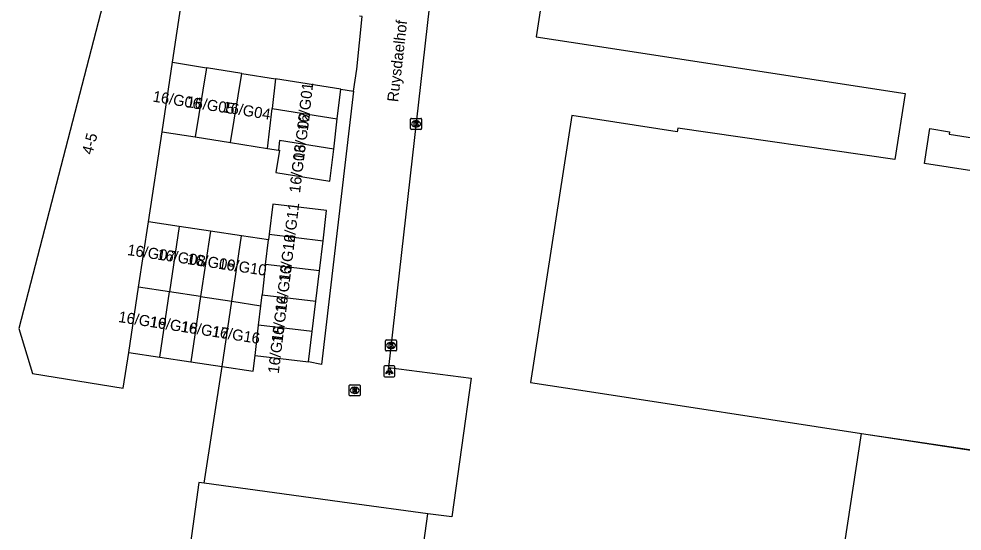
# Model space of a CAD drawing. Extents: x 163010 to 163853, y 382793 to 383982.
# Drawn here: x 163287.2 to 163372.7, y 382915 to 382961.4 of the extents above; entities that cross this region are included whole.
import ezdxf

# ---------------------------------------------------------------- set-up
doc = ezdxf.new("R2010")
doc.units = 0
for name, color, linetype in [('IMGEO_Kolk', 7, 'Continuous'), ('IMGEO_Lichtpunt', 7, 'Continuous'), ('IMGEO_Openbare_ruimte_label', 7, 'Continuous'), ('IMGEO_Pand', 7, 'Continuous'), ('IMGEO_Pand_nummerreeks', 7, 'Continuous'), ('IMGEO_Pand_vergunning_verleend', 7, 'Continuous'), ('IMGEO_Rijbaan_lokaal_gesloten', 7, 'Continuous'), ('IMGEO_Rioolput', 7, 'Continuous')]:
    doc.layers.add(name, color=color, linetype=linetype)

msp = doc.modelspace()

# ---------------------------------------------------------------- linework, layer by layer
at = {"layer": 'IMGEO_Kolk'}
for p, q in [((163322.704, 382951.444), (163322.704, 382952.296)), ((163322.779, 382952.37), (163323.631, 382952.37)), ((163323.192, 382952.15), (163323.217, 382952.15)), ((163323.705, 382952.296), (163323.705, 382951.444)), ((163323.631, 382951.37), (163322.779, 382951.37)), ((163323.215, 382951.59), (163323.19, 382951.59)), ((163320.436, 382931.362), (163320.436, 382932.214)), ((163320.511, 382932.288), (163321.363, 382932.288)), ((163321.437, 382932.214), (163321.437, 382931.362)), ((163320.947, 382931.508), (163320.922, 382931.508)), ((163320.924, 382932.068), (163320.949, 382932.068)), ((163321.363, 382931.288), (163320.511, 382931.288))]:
    msp.add_line(p, q, dxfattribs=at)
for points in [[(163322.704, 382951.444), (163322.704, 382952.296)], [(163322.779, 382952.37), (163323.631, 382952.37)], [(163323.025, 382952.07), (163323.148, 382952.07), (163323.148, 382951.919), (163323.278, 382952.07), (163323.442, 382952.07), (163323.296, 382951.919), (163323.449, 382951.67), (163323.297, 382951.67), (163323.212, 382951.834), (163323.148, 382951.767), (163323.148, 382951.67), (163323.025, 382951.67), (163323.025, 382952.07)], [(163323.705, 382952.296), (163323.705, 382951.444)], [(163323.631, 382951.37), (163322.779, 382951.37)], [(163320.436, 382931.362), (163320.436, 382932.214)], [(163320.511, 382932.288), (163321.363, 382932.288)], [(163321.437, 382932.214), (163321.437, 382931.362)], [(163320.757, 382931.988), (163320.88, 382931.988), (163320.88, 382931.837), (163321.01, 382931.988), (163321.174, 382931.988), (163321.028, 382931.837), (163321.181, 382931.588), (163321.029, 382931.588), (163320.944, 382931.752), (163320.88, 382931.685), (163320.88, 382931.588), (163320.757, 382931.588), (163320.757, 382931.988)], [(163321.363, 382931.288), (163320.511, 382931.288)]]:
    msp.add_lwpolyline(points, dxfattribs=at)
for centre, start, end in [((163322.781, 382952.294), 91.55205, 178.44795), ((163322.781, 382952.294), 91.55205, 178.44795), ((163323.629, 382952.294), 1.55205, 88.44795), ((163323.629, 382952.294), 1.55205, 88.44795), ((163322.781, 382951.446), 181.55205, 268.44795), ((163322.781, 382951.446), 181.55205, 268.44795), ((163323.629, 382951.446), 271.55205, 358.44795), ((163323.629, 382951.446), 271.55205, 358.44795), ((163320.513, 382932.212), 91.55205, 178.44795), ((163320.513, 382932.212), 91.55205, 178.44795), ((163321.361, 382932.212), 1.55205, 88.44795), ((163321.361, 382932.212), 1.55205, 88.44795), ((163320.513, 382931.364), 181.55205, 268.44795), ((163320.513, 382931.364), 181.55205, 268.44795), ((163321.361, 382931.364), 271.55205, 358.44795), ((163321.361, 382931.364), 271.55205, 358.44795)]:
    msp.add_arc(centre, 0.0765, start, end, dxfattribs=at)
for centre, major_axis, ratio, start_param, end_param in [((163323.191, 382951.87), (-0.387, 0.002), 0.722429, 4.712389, 7.853982), ((163323.216, 382951.87), (-0.39, 0.002), 0.717154, 1.570796, 4.712389), ((163320.923, 382931.788), (-0.387, 0.002), 0.722429, 4.712389, 7.853982), ((163320.948, 382931.788), (-0.39, 0.002), 0.717154, 1.570796, 4.712389)]:
    msp.add_ellipse(centre, major_axis=major_axis, ratio=ratio, start_param=start_param, end_param=end_param, dxfattribs=at)
at = {"layer": 'IMGEO_Lichtpunt'}
for p, q in [((163320.28, 382929.844), (163320.28, 382929.037)), ((163320.28, 382929.844), (163320.28, 382929.037)), ((163321.182, 382929.939), (163320.374, 382929.939)), ((163321.182, 382929.939), (163320.374, 382929.939)), ((163321.276, 382929.037), (163321.276, 382929.844)), ((163321.276, 382929.037), (163321.276, 382929.844)), ((163320.374, 382928.943), (163321.182, 382928.943)), ((163320.374, 382928.943), (163321.182, 382928.943))]:
    msp.add_line(p, q, dxfattribs=at)
for points in [[(163320.654, 382929.508), (163320.693, 382929.48), (163320.505, 382929.218), (163320.467, 382929.245), (163320.654, 382929.508)], [(163320.756, 382929.46), (163320.803, 382929.46), (163320.803, 382929.138), (163320.756, 382929.138), (163320.756, 382929.46)], [(163320.866, 382929.48), (163320.904, 382929.507), (163321.091, 382929.245), (163321.052, 382929.217), (163320.866, 382929.48)]]:
    msp.add_lwpolyline(points, dxfattribs=at)
msp.add_circle((163320.779, 382929.642), 0.0994, dxfattribs=at)
for centre, start, end in [((163320.374, 382929.844), 90, 180), ((163320.374, 382929.844), 90, 180), ((163321.182, 382929.844), 0, 90), ((163321.182, 382929.844), 0, 90), ((163320.374, 382929.037), 180, 270), ((163320.374, 382929.037), 180, 270), ((163321.182, 382929.037), 270, 0), ((163321.182, 382929.037), 270, 360)]:
    msp.add_arc(centre, 0.0946, start, end, dxfattribs=at)
at = {"layer": 'IMGEO_Pand'}
for points in [[(163376.732, 382982.479), (163332.93, 382989.239), (163330.09, 382970.842), (163335.673, 382969.98), (163334.099, 382959.778), (163339.041, 382959.015), (163367.524, 382954.619), (163366.603, 382948.648), (163346.924, 382951.476), (163346.874, 382951.151), (163337.312, 382952.627), (163333.578, 382928.433), (163338.52, 382927.67), (163363.572, 382923.804), (163395.181, 382919.138)], [(163295.254, 382964.347), (163287.208, 382933.335), (163288.44, 382929.261), (163296.67, 382927.914), (163297.162, 382931.151)], [(163301.138, 382957.46), (163301.974, 382963.099)], [(163317.528, 382954.837), (163317.842, 382956.828), (163318.317, 382961.605), (163318.085, 382961.631)], [(163300.206, 382951.156), (163301.138, 382957.46)], [(163301.138, 382957.46), (163304.217, 382956.967)], [(163304.217, 382956.967), (163303.185, 382950.686)], [(163307.425, 382956.453), (163304.217, 382956.967)], [(163306.395, 382950.18), (163307.425, 382956.453)], [(163307.425, 382956.453), (163310.476, 382955.964)], [(163310.476, 382955.964), (163310.16, 382953.263)], [(163316.373, 382955.019), (163310.476, 382955.964)], [(163316.06, 382952.337), (163316.373, 382955.019)], [(163316.373, 382955.019), (163317.528, 382954.837)], [(163309.738, 382949.653), (163310.16, 382953.263)], [(163310.16, 382953.263), (163316.06, 382952.337)], [(163315.739, 382949.583), (163316.06, 382952.337)], [(163298.961, 382942.998), (163300.206, 382951.156)], [(163300.206, 382951.156), (163303.185, 382950.686)], [(163394.85, 382944.331), (163369.27, 382948.278), (163369.758, 382951.44), (163371.541, 382951.165), (163371.506, 382950.935), (163376.489, 382950.166)], [(163303.185, 382950.686), (163306.395, 382950.18)], [(163306.395, 382950.18), (163309.738, 382949.653)], [(163315.739, 382949.583), (163310.834, 382950.353), (163310.734, 382949.497)], [(163309.738, 382949.653), (163310.734, 382949.497)], [(163310.734, 382949.497), (163310.813, 382949.484), (163310.493, 382947.457), (163315.401, 382946.683), (163315.739, 382949.583)], [(163314.771, 382941.285), (163315.097, 382944.03), (163310.219, 382944.609), (163309.893, 382941.864)], [(163298.062, 382937.075), (163298.961, 382942.998)], [(163301.745, 382942.577), (163298.961, 382942.998)], [(163301.745, 382942.577), (163300.863, 382936.649)], [(163304.565, 382942.151), (163301.745, 382942.577)], [(163304.565, 382942.151), (163303.682, 382936.221)], [(163307.384, 382941.724), (163304.565, 382942.151)], [(163306.501, 382935.793), (163307.384, 382941.724)], [(163309.832, 382941.354), (163307.384, 382941.724)], [(163309.893, 382941.864), (163309.832, 382941.354)], [(163309.893, 382941.864), (163314.771, 382941.285)], [(163309.571, 382939.118), (163309.832, 382941.354)], [(163314.445, 382938.539), (163314.771, 382941.285)], [(163309.571, 382939.118), (163309.251, 382936.372)], [(163314.445, 382938.539), (163309.571, 382939.118)], [(163314.118, 382935.794), (163314.445, 382938.539)], [(163297.162, 382931.151), (163298.062, 382937.075)], [(163300.863, 382936.649), (163298.062, 382937.075)], [(163299.982, 382930.731), (163300.863, 382936.649)], [(163303.682, 382936.221), (163300.863, 382936.649)], [(163303.682, 382936.221), (163302.802, 382930.312)], [(163303.682, 382936.221), (163306.501, 382935.793)], [(163305.623, 382929.892), (163306.501, 382935.793)], [(163306.501, 382935.793), (163309.136, 382935.393)], [(163309.136, 382935.393), (163309.251, 382936.372)], [(163309.251, 382936.372), (163314.118, 382935.794)], [(163313.792, 382933.048), (163314.118, 382935.794)], [(163308.93, 382933.626), (163309.136, 382935.393)], [(163308.61, 382930.88), (163308.93, 382933.626)], [(163313.792, 382933.048), (163308.93, 382933.626)], [(163313.466, 382930.303), (163313.792, 382933.048)], [(163297.162, 382931.151), (163299.982, 382930.731)], [(163299.982, 382930.731), (163302.802, 382930.312)], [(163305.623, 382929.892), (163308.443, 382929.472), (163308.61, 382930.88)], [(163308.61, 382930.88), (163313.466, 382930.303)], [(163302.802, 382930.312), (163305.623, 382929.892)], [(163304.014, 382919.313), (163303.527, 382919.38), (163298.081, 382879.782), (163296.449, 382880.006), (163296.043, 382877.058), (163295.362, 382872.104), (163322.054, 382868.433), (163322.268, 382869.988), (163322.327, 382870.414)], [(163324.274, 382916.519), (163317.177, 382917.498), (163310.374, 382918.436), (163304.014, 382919.313)], [(163319.328, 382880.568), (163324.274, 382916.519)]]:
    msp.add_lwpolyline(points, dxfattribs=at)
at = {"layer": 'IMGEO_Pand_vergunning_verleend'}
msp.add_lwpolyline([(163357.603, 382884.564), (163363.572, 382923.804), (163395.053, 382919.015), (163389.045, 382879.732), (163383.283, 382880.62), (163378.143, 382881.412), (163368.833, 382882.846), (163363.598, 382883.652), (163357.603, 382884.564)], dxfattribs=at)
at = {"layer": 'IMGEO_Rijbaan_lokaal_gesloten'}
for points in [[(163328.682, 383000.362), (163320.711, 382929.78), (163328.183, 382928.813), (163326.434, 382916.263), (163324.274, 382916.519)], [(163317.528, 382954.837), (163314.631, 382930.051), (163313.466, 382930.303)], [(163304.014, 382919.313), (163305.623, 382929.892)]]:
    msp.add_lwpolyline(points, dxfattribs=at)
at = {"layer": 'IMGEO_Rioolput'}
for p, q in [((163317.142, 382927.296), (163317.142, 382928.148)), ((163317.217, 382928.222), (163318.069, 382928.222)), ((163317.63, 382928.002), (163317.655, 382928.002)), ((163318.143, 382928.148), (163318.143, 382927.296)), ((163318.069, 382927.222), (163317.217, 382927.222)), ((163317.653, 382927.442), (163317.628, 382927.442))]:
    msp.add_line(p, q, dxfattribs=at)
for points in [[(163317.142, 382927.296), (163317.142, 382928.148)], [(163317.217, 382928.222), (163318.069, 382928.222)], [(163318.143, 382928.148), (163318.143, 382927.296)], [(163318.069, 382927.222), (163317.217, 382927.222)], [(163317.731, 382927.92), (163317.479, 382927.922), (163317.479, 382927.522)], [(163317.479, 382927.522), (163317.603, 382927.522), (163317.603, 382927.684), (163317.614, 382927.684)], [(163317.657, 382927.841), (163317.603, 382927.841), (163317.603, 382927.76)], [(163317.603, 382927.76), (163317.655, 382927.76)], [(163317.661, 382927.655), (163317.732, 382927.522), (163317.872, 382927.522), (163317.807, 382927.648)]]:
    msp.add_lwpolyline(points, dxfattribs=at)
for centre, radius, start, end in [((163317.219, 382928.146), 0.0765, 91.55205, 178.44795), ((163317.219, 382928.146), 0.0765, 91.55205, 178.44795), ((163318.067, 382928.146), 0.0765, 1.55205, 88.44795), ((163318.067, 382928.146), 0.0765, 1.55205, 88.44795), ((163317.219, 382927.298), 0.0765, 181.55205, 268.44795), ((163317.219, 382927.298), 0.0765, 181.55205, 268.44795), ((163317.613, 382927.631), 0.0533, 26.02933, 88.69889), ((163317.639, 382927.949), 0.19, 274.7715, 282.96867), ((163317.663, 382927.745), 0.0964, 77.00612, 93.18647), ((163317.677, 382927.802), 0.0378, 276.66336, 79.67722), ((163317.73, 382927.81), 0.109, 350.36119, 89.41601), ((163317.728, 382927.81), 0.112, 277.58423, 350.98172), ((163317.712, 382927.595), 0.108, 29.51342, 73.79051), ((163318.067, 382927.298), 0.0765, 271.55205, 358.44795), ((163318.067, 382927.298), 0.0765, 271.55205, 358.44795)]:
    msp.add_arc(centre, radius, start, end, dxfattribs=at)
for centre, major_axis, ratio, start_param, end_param in [((163317.629, 382927.722), (-0.387, 0.002), 0.722429, 4.712389, 7.853982), ((163317.654, 382927.722), (-0.39, 0.002), 0.717154, 1.570796, 4.712389)]:
    msp.add_ellipse(centre, major_axis=major_axis, ratio=ratio, start_param=start_param, end_param=end_param, dxfattribs=at)

# ---------------------------------------------------------------- texts
at = {"layer": 'IMGEO_Openbare_ruimte_label'}
msp.add_text('Ruysdaelhof', height=1, rotation=83.57125, dxfattribs=at).set_placement((163321.574, 382953.817))
at = {"layer": 'IMGEO_Pand_nummerreeks'}
for s, rotation, p in [('16/G01', 83.60104, (163313.399, 382951.22)), ('16/G06', 350.45962, (163299.293, 382953.907)), ('16/G05', 351.31958, (163302.35, 382953.407)), ('16/G04', 350.74427, (163305.602, 382952.943)), ('16/G02', 82.43857, (163313.029, 382948.476)), ('4-5', 75.25801, (163293.856, 382949.024)), ('16/G03', 83.23383, (163312.686, 382945.574)), ('16/G11', 83.12518, (163312.1, 382940.325)), ('16/G12', 83.12518, (163311.754, 382937.456)), ('16/G07', 351.43776, (163296.991, 382939.991)), ('16/G08', 351.43776, (163299.71, 382939.582)), ('16/G09', 351.43776, (163302.42, 382939.174)), ('16/G10', 351.43776, (163305.233, 382938.751)), ('16/G13', 83.12518, (163311.423, 382934.708)), ('16/G14', 83.12518, (163311.091, 382931.954)), ('16/G19', 351.14204, (163296.178, 382933.919)), ('16/G18', 351.14204, (163299.004, 382933.478)), ('16/G17', 351.14204, (163301.82, 382933.039)), ('16/G16', 351.14204, (163304.64, 382932.6)), ('16/G15', 83.12518, (163310.759, 382929.2))]:
    msp.add_text(s, height=1, rotation=rotation, dxfattribs=at).set_placement(p)

doc.saveas('drawing.dxf')
